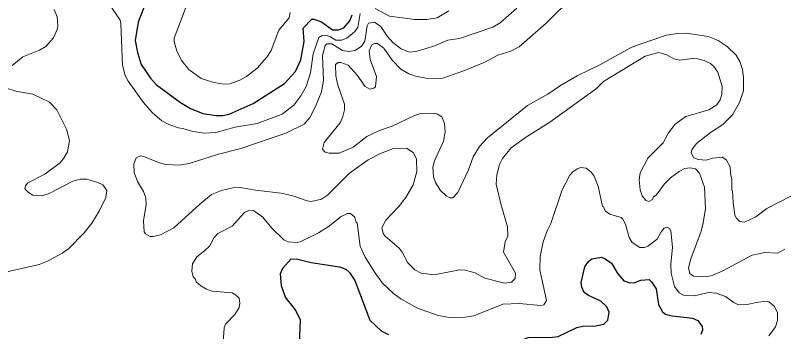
# Model space of a CAD drawing. Extents: x 447.8 to 473.9, y 7733.1 to 7760.8.
# Drawn here: x 466.532 to 469.176, y 7755.886 to 7756.976 of the extents above; entities that cross this region are included whole.
import ezdxf

# ---------------------------------------------------------------- set-up
doc = ezdxf.new("R2010")
doc.units = 0
doc.header["$LTSCALE"] = 0.032
doc.layers.add('1', color=7, linetype='Continuous', lineweight=25)
doc.layers.add('2', color=7, linetype='Continuous', lineweight=13)

msp = doc.modelspace()

# ---------------------------------------------------------------- linework, layer by layer
at = {"layer": '1'}
for points in [[(466.9787, 7757.0138), (466.9542, 7756.952), (466.9445, 7756.8888), (466.9517, 7756.8471), (466.9651, 7756.8061), (466.9963, 7756.7588), (467.0176, 7756.7366), (467.1001, 7756.6758), (467.1341, 7756.6552), (467.1768, 7756.6376), (467.2222, 7756.6302), (467.2454, 7756.6302), (467.2678, 7756.6351), (467.3501, 7756.6722), (467.4577, 7756.7403), (467.4959, 7756.7817), (467.5138, 7756.8218), (467.5255, 7756.8856), (467.5224, 7756.9311), (467.5522, 7756.9623), (467.5593, 7756.9628), (467.5848, 7756.9532), (467.6237, 7756.9252), (467.6442, 7756.926), (467.6618, 7756.9324), (467.6834, 7756.9565), (467.6913, 7756.9769)], [(468.5676, 7755.9717), (468.5467, 7755.9905), (468.5044, 7756.0101), (468.4889, 7756.0205), (468.4813, 7756.0387), (468.4788, 7756.0556), (468.492, 7756.1092), (468.5043, 7756.1276), (468.5161, 7756.1365), (468.5491, 7756.142), (468.5612, 7756.1372), (468.583, 7756.1223), (468.6055, 7756.0851), (468.6262, 7756.0603), (468.6469, 7756.0539), (468.6635, 7756.0554), (468.6845, 7756.0637), (468.7127, 7756.0657), (468.7213, 7756.0573), (468.7372, 7756.0328), (468.7455, 7755.9789), (468.7593, 7755.9536), (468.7697, 7755.9457), (468.7917, 7755.9401), (468.8626, 7755.9328), (468.8802, 7755.9239), (468.896, 7755.9032), (468.8962, 7755.8907), (468.8912, 7755.8757)], [(467.508, 7755.8134), (467.5128, 7755.9258), (467.4953, 7755.9605), (467.4619, 7756.0051), (467.4479, 7756.0439), (467.4439, 7756.0856), (467.4517, 7756.1048), (467.4802, 7756.1356), (467.4996, 7756.1372), (467.5497, 7756.1246), (467.6471, 7756.1092), (467.6685, 7756.101), (467.6818, 7756.0896), (467.7005, 7756.0615), (467.7515, 7755.9258), (467.7905, 7755.889), (467.8154, 7755.876)], [(468.4646, 7755.9), (468.4842, 7755.9047), (468.5295, 7755.9056), (468.5571, 7755.9115), (468.5706, 7755.9254), (468.5756, 7755.9533), (468.5676, 7755.9717)], [(468.2099, 7755.8035), (468.2627, 7755.8524), (468.2964, 7755.8661), (468.3804, 7755.8663), (468.4001, 7755.8693), (468.4646, 7755.9)]]:
    msp.add_lwpolyline(points, dxfattribs=at)
at = {"layer": '2'}
for points in [[(468.4525, 7757.0425), (468.359, 7756.9483), (468.2656, 7756.8667), (468.2367, 7756.852), (468.1921, 7756.8385)], [(466.8544, 7757.0152), (466.8922, 7756.9585), (466.8949, 7756.9476), (466.8999, 7756.8036), (466.9101, 7756.7686), (466.9201, 7756.7487), (466.9729, 7756.6753), (467.0021, 7756.6407), (467.0353, 7756.6116), (467.0596, 7756.5995), (467.0926, 7756.5879), (467.1071, 7756.5861), (467.1434, 7756.575), (467.1828, 7756.5701), (467.2212, 7756.5725), (467.2884, 7756.5909), (467.3642, 7756.6035), (467.4499, 7756.6354), (467.4897, 7756.6657), (467.5146, 7756.6983), (467.5321, 7756.7306), (467.5472, 7756.7781), (467.5561, 7756.8429), (467.5762, 7756.8989), (467.5875, 7756.9067), (467.6012, 7756.9074), (467.616, 7756.9019), (467.6341, 7756.89), (467.6538, 7756.89), (467.6728, 7756.897), (467.699, 7756.9183), (467.7098, 7756.9337), (467.718, 7756.9822)], [(467.4774, 7756.9849), (467.4741, 7756.9669), (467.4389, 7756.9241), (467.4122, 7756.8549), (467.3972, 7756.8311), (467.3634, 7756.7935), (467.3269, 7756.7647), (467.304, 7756.7519), (467.2703, 7756.74), (467.2479, 7756.7385), (467.2145, 7756.744), (467.1709, 7756.7578), (467.129, 7756.7887), (467.1044, 7756.8185), (467.087, 7756.8525), (467.0783, 7756.8856), (467.0783, 7756.8971), (467.1249, 7757.0208)], [(466.5209, 7756.8031), (466.5578, 7756.8332), (466.6144, 7756.8552), (466.6364, 7756.8685), (466.6634, 7756.8982), (466.6758, 7756.9267), (466.6775, 7756.9387), (466.6751, 7756.9702), (466.6649, 7756.9959)], [(467.7699, 7756.9995), (467.8193, 7756.9725), (467.9068, 7756.9613), (467.948, 7756.9612), (467.9832, 7756.9673), (468.0231, 7756.9913)], [(468.1997, 7756.9493), (468.2571, 7757.0006)], [(468.1976, 7756.4621), (468.189, 7756.4262), (468.1869, 7756.3934), (468.2022, 7756.326), (468.2254, 7756.2471), (468.2261, 7756.2145), (468.217, 7756.1951), (468.2118, 7756.1592), (468.2527, 7756.0877), (468.2518, 7756.0692), (468.2397, 7756.0565), (468.2146, 7756.0531), (468.1474, 7756.07), (468.1142, 7756.089), (468.0796, 7756.098), (468.0607, 7756.0987), (467.9735, 7756.0812), (467.9286, 7756.0873), (467.9071, 7756.0991), (467.8829, 7756.123), (467.863, 7756.1596), (467.8528, 7756.173), (467.8045, 7756.2143), (467.7979, 7756.2244), (467.7935, 7756.2436), (467.8066, 7756.2695), (467.8503, 7756.3161), (467.8754, 7756.3478), (467.9007, 7756.3921), (467.9134, 7756.4371), (467.9119, 7756.4808), (467.9003, 7756.5031), (467.8779, 7756.5179), (467.8333, 7756.5163), (467.7887, 7756.4997), (467.7458, 7756.4781), (467.6812, 7756.4315), (467.6063, 7756.3566), (467.5851, 7756.3418), (467.5503, 7756.3345), (467.5365, 7756.3361), (467.4862, 7756.3542), (467.4467, 7756.3633), (467.3576, 7756.3728), (467.3059, 7756.3825), (467.2799, 7756.3808), (467.2406, 7756.3724), (467.2062, 7756.3582), (467.1664, 7756.3255), (467.0772, 7756.2431), (467.0314, 7756.2194), (467.0065, 7756.2134), (466.996, 7756.2141), (466.9795, 7756.2232), (466.9753, 7756.23), (466.9725, 7756.2674), (466.9821, 7756.3244), (466.9805, 7756.3469), (466.9727, 7756.369), (466.9523, 7756.4036), (466.9405, 7756.4336), (466.9389, 7756.463), (466.9478, 7756.4851), (466.9624, 7756.4913), (466.9728, 7756.4898), (467.0276, 7756.4672), (467.0491, 7756.4619), (467.095, 7756.4595), (467.1295, 7756.465), (467.231, 7756.4976), (467.3079, 7756.5168), (467.4627, 7756.5699), (467.526, 7756.6005), (467.545, 7756.6232), (467.565, 7756.6617), (467.5855, 7756.7124), (467.5921, 7756.7512), (467.5887, 7756.8367), (467.5978, 7756.8721), (467.6041, 7756.878), (467.6214, 7756.8778), (467.6577, 7756.8545), (467.6791, 7756.8507), (467.7013, 7756.8543), (467.7225, 7756.8698), (467.7342, 7756.8866), (467.742, 7756.9396), (467.7472, 7756.9491), (467.7677, 7756.9524), (467.79, 7756.9372), (467.8113, 7756.9041), (467.8304, 7756.8815), (467.8592, 7756.8598), (467.8866, 7756.8491), (467.9098, 7756.851)], [(467.9098, 7756.851), (467.9715, 7756.8697), (468.0206, 7756.8898), (468.0598, 7756.8956), (468.1745, 7756.9354), (468.1997, 7756.9493)], [(467.9453, 7756.7593), (467.9098, 7756.7661), (467.886, 7756.7738), (467.8583, 7756.7907), (467.8289, 7756.8209), (467.7993, 7756.8623), (467.7785, 7756.8786), (467.7677, 7756.8786), (467.7589, 7756.8738), (467.7499, 7756.8534), (467.7525, 7756.823), (467.7741, 7756.765), (467.7707, 7756.7296), (467.7654, 7756.7252), (467.7511, 7756.7208), (467.7358, 7756.73), (467.7076, 7756.7698), (467.6767, 7756.8045), (467.6524, 7756.8137), (467.6426, 7756.8129), (467.6334, 7756.8064), (467.6344, 7756.7667), (467.6415, 7756.7352), (467.6648, 7756.6701), (467.6641, 7756.6495), (467.6584, 7756.6271), (467.6492, 7756.6056), (467.594, 7756.5374), (467.5889, 7756.515), (467.598, 7756.5044), (467.6122, 7756.5012), (467.6461, 7756.5004), (467.6947, 7756.5211), (467.7413, 7756.558), (467.7851, 7756.5783), (467.8282, 7756.594), (467.9049, 7756.6307), (467.9263, 7756.6374), (467.9728, 7756.6384), (467.9845, 7756.6353), (467.9997, 7756.6255), (468.009, 7756.6034), (468.0113, 7756.5745), (468.0053, 7756.5423), (467.9747, 7756.4745), (467.9682, 7756.4521), (467.971, 7756.4189), (467.9774, 7756.3998), (467.9938, 7756.3734), (468.0148, 7756.3538), (468.0269, 7756.3473), (468.0374, 7756.3474), (468.0544, 7756.3647), (468.0914, 7756.4434), (468.1072, 7756.4877), (468.1288, 7756.5235), (468.1572, 7756.5539), (468.2948, 7756.6645), (468.3643, 7756.7041), (468.408, 7756.7337), (468.4648, 7756.7668), (468.5433, 7756.8048), (468.6493, 7756.8634), (468.6782, 7756.8756), (468.7731, 7756.9068), (468.811, 7756.9131), (468.8404, 7756.9147), (468.916, 7756.9023), (468.9501, 7756.8886), (468.981, 7756.8684), (469.0122, 7756.8388), (469.0256, 7756.8163), (469.034, 7756.7888), (469.0373, 7756.7599), (469.0374, 7756.7158), (469.0244, 7756.6756), (469.0004, 7756.6328), (468.967, 7756.5996), (468.9238, 7756.5718), (468.876, 7756.5346), (468.8595, 7756.5128), (468.858, 7756.5022), (468.8669, 7756.4843), (468.8819, 7756.4787), (468.9091, 7756.4771), (468.9312, 7756.4835), (468.9657, 7756.4868), (468.9796, 7756.4762), (468.9924, 7756.4531), (468.9925, 7756.4319), (468.9972, 7756.4097), (468.9973, 7756.3724), (469.0004, 7756.3706), (469.0021, 7756.3305), (469.0084, 7756.287)], [(468.1921, 7756.8385), (468.147, 7756.8142), (468.0809, 7756.7867), (468.0028, 7756.7596), (467.9842, 7756.7576), (467.9453, 7756.7593)], [(469.1803, 7756.1694), (469.1554, 7756.1566), (469.1111, 7756.1588), (469.0681, 7756.1493), (468.967, 7756.0952), (468.9294, 7756.0791), (468.9098, 7756.0747), (468.8652, 7756.0772), (468.8536, 7756.0863), (468.8482, 7756.1056), (468.8566, 7756.1372), (468.8915, 7756.2321), (468.8995, 7756.2609), (468.9074, 7756.31), (468.9035, 7756.3835), (468.8864, 7756.4315), (468.8724, 7756.4464), (468.8546, 7756.4506), (468.8354, 7756.4482), (468.8161, 7756.4378), (468.7864, 7756.4161), (468.7662, 7756.3951), (468.7373, 7756.3559), (468.7283, 7756.35), (468.7245, 7756.3407), (468.7124, 7756.3346), (468.7014, 7756.3371), (468.6885, 7756.3539), (468.6817, 7756.3744), (468.6783, 7756.4086), (468.6818, 7756.4329), (468.7084, 7756.483), (468.761, 7756.5367), (468.7802, 7756.5703), (468.8021, 7756.6002), (468.8388, 7756.627), (468.9182, 7756.65), (468.946, 7756.6672), (468.9571, 7756.6843), (468.9636, 7756.7032), (468.9638, 7756.7303), (468.949, 7756.7803), (468.9357, 7756.7999), (468.9245, 7756.8093), (468.9029, 7756.82), (468.8809, 7756.8256), (468.8611, 7756.8265), (468.819, 7756.821), (468.7975, 7756.8263), (468.7744, 7756.8394), (468.7463, 7756.8475), (468.6991, 7756.8354), (468.5559, 7756.7474), (468.5321, 7756.7237)], [(466.4607, 7756.0827), (466.6137, 7756.1176), (466.6418, 7756.1281), (466.6926, 7756.156), (466.7141, 7756.1716), (466.7686, 7756.2268), (466.7949, 7756.2601), (466.82, 7756.3005), (466.8432, 7756.3482), (466.8466, 7756.3717), (466.8328, 7756.3916), (466.8159, 7756.3997), (466.7782, 7756.4106), (466.7548, 7756.4113), (466.7298, 7756.4047), (466.6476, 7756.3619), (466.6214, 7756.3541), (466.5916, 7756.3566), (466.5765, 7756.3648), (466.5637, 7756.3779), (466.5664, 7756.3882), (466.574, 7756.3981), (466.6336, 7756.4287), (466.6868, 7756.4687), (466.7001, 7756.4857), (466.711, 7756.5057), (466.7183, 7756.5441), (466.7077, 7756.5836), (466.674, 7756.6505), (466.6489, 7756.6764), (466.5916, 7756.7037), (466.5329, 7756.7144), (466.5044, 7756.724)], [(468.5321, 7756.7237), (468.371, 7756.6074), (468.2913, 7756.5574), (468.2376, 7756.5189), (468.2081, 7756.4829), (468.1976, 7756.4621)], [(469.1245, 7755.8716), (469.1478, 7755.9028), (469.1543, 7755.9237), (469.1543, 7755.9517), (469.1429, 7755.9739), (469.1252, 7755.989), (469.1155, 7755.9911), (469.081, 7755.9866), (469.0507, 7755.979), (469.0204, 7755.9786), (469.005, 7755.9859), (468.9753, 7756.0065), (468.9441, 7756.0187), (468.9172, 7756.0201), (468.8687, 7756.0097), (468.8318, 7756.0111), (468.8168, 7756.0198), (468.7998, 7756.0417), (468.7885, 7756.0877), (468.7873, 7756.1186), (468.7936, 7756.1773), (468.7873, 7756.2332), (468.7831, 7756.2414), (468.7744, 7756.2461), (468.7646, 7756.2419), (468.7542, 7756.2299), (468.7409, 7756.2049), (468.7087, 7756.1798), (468.6971, 7756.1757), (468.6809, 7756.1757), (468.6544, 7756.1934), (468.6439, 7756.2107), (468.6321, 7756.2563), (468.6229, 7756.2735), (468.6167, 7756.2793), (468.5782, 7756.29), (468.562, 7756.3017), (468.5555, 7756.3157), (468.5528, 7756.3166), (468.538, 7756.387), (468.5239, 7756.4215), (468.5131, 7756.4354), (468.496, 7756.4486), (468.4779, 7756.4514), (468.465, 7756.447), (468.45, 7756.4365), (468.44, 7756.4254), (468.4139, 7756.3747), (468.3751, 7756.2587), (468.3623, 7756.2331), (468.3488, 7756.1953), (468.3376, 7756.1443), (468.3368, 7756.0987), (468.3593, 7755.9933), (468.3509, 7755.9777), (468.3403, 7755.9753), (468.2653, 7755.9825), (468.2092, 7755.981)], [(469.1181, 7756.3099), (469.2011, 7756.3521)], [(467.9154, 7755.9663), (467.8588, 7755.9987), (467.8328, 7756.0175), (467.7955, 7756.0525), (467.7684, 7756.0896), (467.7361, 7756.1425), (467.7181, 7756.1803), (467.7083, 7756.2595), (467.7043, 7756.2633), (467.6986, 7756.2813), (467.6855, 7756.2934), (467.6746, 7756.2927), (467.6525, 7756.2825), (467.6087, 7756.2467), (467.5755, 7756.2263), (467.5124, 7756.1957), (467.5011, 7756.1926), (467.4703, 7756.1956), (467.456, 7756.2026), (467.4138, 7756.2425), (467.3836, 7756.2798), (467.3516, 7756.3031), (467.3332, 7756.3015), (467.3204, 7756.2967), (467.2773, 7756.2489), (467.2289, 7756.2243), (467.2164, 7756.2096), (467.1993, 7756.1804), (467.1827, 7756.1638), (467.1557, 7756.1432), (467.1409, 7756.12), (467.1393, 7756.0936), (467.1432, 7756.075), (467.1501, 7756.0678), (467.1539, 7756.0578), (467.1695, 7756.0438), (467.189, 7756.0318), (467.2085, 7756.0249), (467.2783, 7756.0193), (467.2898, 7756.0131), (467.3019, 7756.0006), (467.3042, 7755.9835), (467.3021, 7755.9692), (467.2872, 7755.9454), (467.2549, 7755.9112), (467.2499, 7755.8988), (467.2467, 7755.8495)], [(469.0084, 7756.287), (469.0137, 7756.2765), (469.0248, 7756.2654), (469.0407, 7756.2632), (469.08, 7756.2811), (469.1181, 7756.3099)], [(468.2092, 7755.981), (468.1094, 7755.9407), (468.0709, 7755.9345), (468.019, 7755.9361), (467.9831, 7755.9423), (467.9154, 7755.9663)]]:
    msp.add_lwpolyline(points, dxfattribs=at)

doc.saveas('drawing.dxf')
